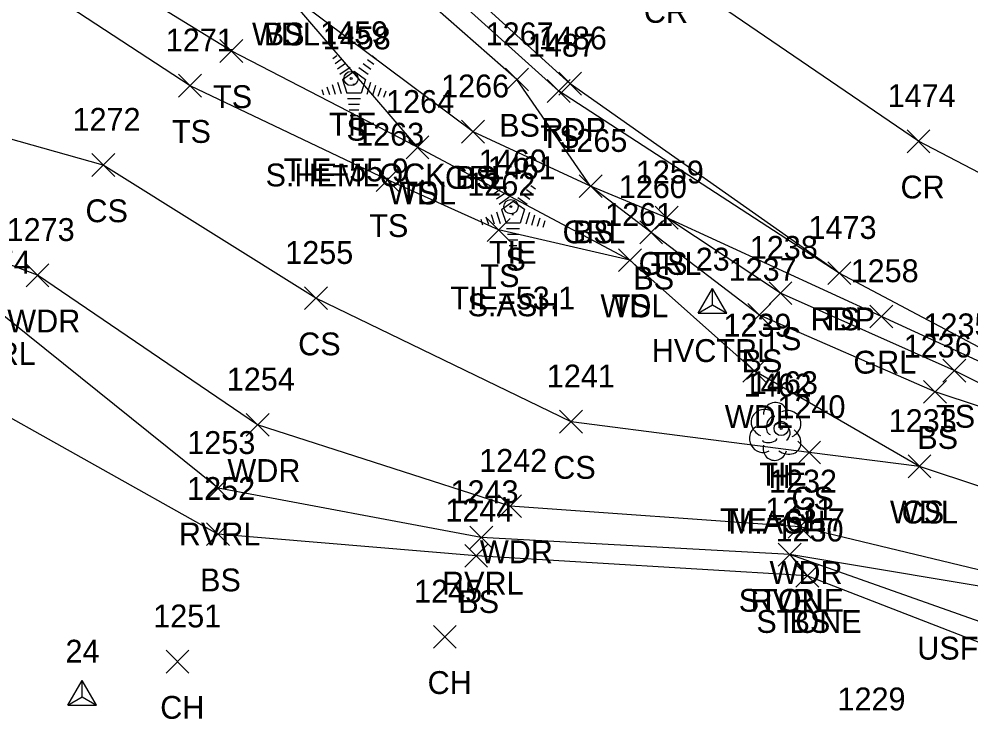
# Model space of a CAD drawing. Extents: x 1499292 to 1501024, y 534584 to 538043.
# Drawn here: x 1499886.9 to 1499970.1, y 537465.8 to 537527.6 of the extents above; entities that cross this region are included whole.
import ezdxf

# ---------------------------------------------------------------- set-up
doc = ezdxf.new("R2010")
doc.units = 0
for name, color, linetype in [('C_A', 7, 'Continuous'), ('C_C', 7, 'Continuous'), ('C_I', 7, 'Continuous'), ('CBP', 7, 'Continuous'), ('CPSM', 7, 'Continuous'), ('L_A', 7, 'Continuous'), ('L_C', 7, 'Continuous'), ('L_I', 7, 'Continuous'), ('L_TIC', 7, 'Continuous'), ('LASF', 7, 'Continuous'), ('LAWA', 7, 'Continuous'), ('LAWE', 7, 'Continuous'), ('LELB', 7, 'Continuous'), ('LTC', 7, 'Continuous'), ('LTD', 7, 'Continuous'), ('P_A', 7, 'Continuous'), ('P_I', 7, 'Continuous'), ('P_TIC', 7, 'Continuous'), ('PET', 7, 'Continuous'), ('PRC', 7, 'Continuous'), ('R_A', 7, 'Continuous'), ('R_I', 7, 'Continuous'), ('R_TIC', 7, 'Continuous'), ('RGR', 7, 'Continuous'), ('S_C', 7, 'Continuous')]:
    doc.layers.add(name, color=color, linetype=linetype)

msp = doc.modelspace()

# ---------------------------------------------------------------- linework, layer by layer
at = {"layer": 'CBP'}
for centre, radius in [((1499915.923, 537522.39), 0.625), ((1499915.923, 537522.39), 0.0833), ((1499929.905, 537511.176), 0.625), ((1499929.905, 537511.176), 0.0833), ((1499953.538, 537491.765), 0.625), ((1499953.538, 537491.765), 0.0833)]:
    msp.add_circle(centre, radius, dxfattribs=at)
at = {"layer": 'CPSM'}
for p, q in [((1499946.277, 537501.857), (1499947.527, 537504.022)), ((1499948.777, 537501.857), (1499947.527, 537504.022)), ((1499947.527, 537502.579), (1499947.527, 537504.022)), ((1499946.277, 537501.857), (1499947.527, 537502.579)), ((1499947.527, 537502.579), (1499947.527, 537502.579)), ((1499947.527, 537502.579), (1499948.777, 537501.857)), ((1499946.277, 537501.857), (1499948.777, 537501.857)), ((1499891.163, 537467.55), (1499892.413, 537469.715)), ((1499893.663, 537467.55), (1499892.413, 537469.715)), ((1499892.413, 537468.271), (1499892.413, 537469.715)), ((1499891.163, 537467.55), (1499892.413, 537468.271)), ((1499892.413, 537468.271), (1499892.413, 537468.271)), ((1499892.413, 537468.271), (1499893.663, 537467.55)), ((1499891.163, 537467.55), (1499893.663, 537467.55))]:
    msp.add_line(p, q, dxfattribs=at)
at = {"layer": 'L_TIC'}
for points in [[(1499904.445, 537523.799), (1499906.445, 537525.799)], [(1499906.445, 537523.799), (1499904.445, 537525.799)], [(1499929.432, 537521.297), (1499931.432, 537523.297)], [(1499931.432, 537521.297), (1499929.432, 537523.297)], [(1499900.845, 537520.755), (1499902.845, 537522.755)], [(1499902.845, 537520.755), (1499900.845, 537522.755)], [(1499933.077, 537520.301), (1499935.077, 537522.301)], [(1499935.077, 537520.301), (1499933.077, 537522.301)], [(1499925.59, 537516.734), (1499927.59, 537518.734)], [(1499927.59, 537516.734), (1499925.59, 537518.734)], [(1499920.728, 537515.374), (1499922.728, 537517.374)], [(1499922.728, 537515.374), (1499920.728, 537517.374)], [(1499920.728, 537515.374), (1499922.728, 537517.374)], [(1499922.728, 537515.374), (1499920.728, 537517.374)], [(1499893.258, 537513.813), (1499895.258, 537515.813)], [(1499895.258, 537513.813), (1499893.258, 537515.813)], [(1499893.258, 537513.813), (1499895.258, 537515.813)], [(1499895.258, 537513.813), (1499893.258, 537515.813)], [(1499918.107, 537512.515), (1499920.107, 537514.515)], [(1499920.107, 537512.515), (1499918.107, 537514.515)], [(1499918.107, 537512.515), (1499920.107, 537514.515)], [(1499920.107, 537512.515), (1499918.107, 537514.515)], [(1499935.876, 537511.966), (1499937.876, 537513.966)], [(1499937.876, 537511.966), (1499935.876, 537513.966)], [(1499942.525, 537509.204), (1499944.525, 537511.204)], [(1499944.525, 537509.204), (1499942.525, 537511.204)], [(1499927.826, 537508.135), (1499929.826, 537510.135)], [(1499929.826, 537508.135), (1499927.826, 537510.135)], [(1499941.165, 537507.923), (1499943.165, 537509.923)], [(1499943.165, 537507.923), (1499941.165, 537509.923)], [(1499939.315, 537505.493), (1499941.315, 537507.493)], [(1499941.315, 537505.493), (1499939.315, 537507.493)], [(1499939.315, 537505.493), (1499941.315, 537507.493)], [(1499941.315, 537505.493), (1499939.315, 537507.493)], [(1499957.618, 537504.351), (1499959.618, 537506.351)], [(1499959.618, 537504.351), (1499957.618, 537506.351)], [(1499887.499, 537504.169), (1499889.499, 537506.169)], [(1499889.499, 537504.169), (1499887.499, 537506.169)], [(1499952.481, 537502.609), (1499954.481, 537504.609)], [(1499954.481, 537502.609), (1499952.481, 537504.609)], [(1499911.857, 537502.162), (1499913.857, 537504.162)], [(1499913.857, 537502.162), (1499911.857, 537504.162)], [(1499950.633, 537500.686), (1499952.633, 537502.686)], [(1499952.633, 537500.686), (1499950.633, 537502.686)], [(1499950.188, 537495.802), (1499952.188, 537497.802)], [(1499952.188, 537495.802), (1499950.188, 537497.802)], [(1499967.671, 537495.828), (1499969.671, 537497.828)], [(1499969.671, 537495.828), (1499967.671, 537497.828)], [(1499965.995, 537493.973), (1499967.995, 537495.973)], [(1499967.995, 537493.973), (1499965.995, 537495.973)], [(1499906.748, 537491.082), (1499908.748, 537493.082)], [(1499908.748, 537491.082), (1499906.748, 537493.082)], [(1499934.165, 537491.355), (1499936.165, 537493.355)], [(1499936.165, 537491.355), (1499934.165, 537493.355)], [(1499954.987, 537488.661), (1499956.987, 537490.661)], [(1499956.987, 537488.661), (1499954.987, 537490.661)], [(1499964.63, 537487.446), (1499966.63, 537489.446)], [(1499966.63, 537487.446), (1499964.63, 537489.446)], [(1499964.63, 537487.446), (1499966.63, 537489.446)], [(1499966.63, 537487.446), (1499964.63, 537489.446)], [(1499903.295, 537485.529), (1499905.295, 537487.529)], [(1499905.295, 537485.529), (1499903.295, 537487.529)], [(1499928.824, 537483.965), (1499930.824, 537485.965)], [(1499930.824, 537483.965), (1499928.824, 537485.965)], [(1499954.157, 537482.153), (1499956.157, 537484.153)], [(1499956.157, 537482.153), (1499954.157, 537484.153)], [(1499903.279, 537481.507), (1499905.279, 537483.507)], [(1499905.279, 537481.507), (1499903.279, 537483.507)], [(1499926.312, 537481.224), (1499928.312, 537483.224)], [(1499928.312, 537481.224), (1499926.312, 537483.224)], [(1499925.862, 537479.611), (1499927.862, 537481.611)], [(1499927.862, 537479.611), (1499925.862, 537481.611)], [(1499953.279, 537479.721), (1499955.279, 537481.721)], [(1499955.279, 537479.721), (1499953.279, 537481.721)], [(1499953.279, 537479.721), (1499955.279, 537481.721)], [(1499955.279, 537479.721), (1499953.279, 537481.721)], [(1499954.822, 537477.872), (1499956.822, 537479.872)], [(1499956.822, 537477.872), (1499954.822, 537479.872)], [(1499954.822, 537477.872), (1499956.822, 537479.872)], [(1499956.822, 537477.872), (1499954.822, 537479.872)], [(1499923.128, 537472.525), (1499925.128, 537474.525)], [(1499925.128, 537472.525), (1499923.128, 537474.525)], [(1499899.747, 537470.354), (1499901.747, 537472.354)], [(1499901.747, 537470.354), (1499899.747, 537472.354)]]:
    msp.add_lwpolyline(points, dxfattribs=at)
at = {"layer": 'LASF'}
for points in [[(1500267.152, 537320.215), (1500231.859, 537353.039), (1500206.488, 537372.946), (1500185.226, 537386.262), (1500150.038, 537409.522), (1500131.437, 537420.147), (1500124.346, 537420.065), (1500118.755, 537423.951), (1500037.936, 537456.995), (1500018.893, 537469.798), (1500005.611, 537469.991), (1499990.172, 537474.727), (1499954.279, 537480.721)], [(1499954.279, 537480.721), (1499955.822, 537478.872)], [(1500257.291, 537311.491), (1500228.039, 537343.241), (1500201.609, 537364.07), (1500181.839, 537376.063), (1500148.435, 537396.838), (1500112.979, 537415.439), (1500072.121, 537434.311), (1500035.607, 537448.081), (1500014.361, 537457.239), (1499996.949, 537462.896), (1499955.822, 537478.872)]]:
    msp.add_lwpolyline(points, dxfattribs=at)
at = {"layer": 'LAWA'}
for points in [[(1499995.764, 537480.132), (1499987.708, 537481.122), (1499965.63, 537488.446), (1499951.188, 537496.802), (1499940.315, 537506.493), (1499921.728, 537516.374), (1499909.847, 537530.28), (1499895.31, 537551.671), (1499880.556, 537573.449), (1499869.59, 537586.005)], [(1499995.764, 537480.132), (1499990.172, 537474.727), (1499955.157, 537483.153), (1499929.824, 537484.965), (1499907.748, 537492.082), (1499888.499, 537505.169), (1499866.746, 537513.408), (1499844.025, 537524.826), (1499812.318, 537544.37), (1499782.431, 537547.257), (1499779.422, 537543.381), (1499776.677, 537541.139), (1499771.061, 537541.376)]]:
    msp.add_lwpolyline(points, dxfattribs=at)
at = {"layer": 'LAWE'}
msp.add_lwpolyline([(1500261.991, 537313.658), (1500228.824, 537347.034), (1500202.26, 537367.706), (1500183.693, 537379.235), (1500148.941, 537399.95), (1500115.082, 537418.071), (1500072.016, 537438.545), (1500036.91, 537451.065), (1500017.523, 537461.423), (1499996.138, 537465.904), (1499954.279, 537480.721), (1499927.312, 537482.224), (1499904.295, 537486.529), (1499884.655, 537502.321), (1499865.546, 537506.455), (1499842.142, 537517.492), (1499811.085, 537534.648), (1499790.475, 537534.559), (1499747.783, 537525.026), (1499698.852, 537529.598)], dxfattribs=at)
at = {"layer": 'LELB'}
for points in [[(1499982.952, 537489.682), (1499966.995, 537494.973), (1499951.633, 537501.686), (1499942.165, 537508.923), (1499936.876, 537512.966), (1499930.432, 537522.297), (1499913.696, 537537.042), (1499897.541, 537554.09), (1499883.226, 537576.207), (1499873.982, 537589.177), (1499855.893, 537613.143), (1499849.418, 537619.303), (1499842.663, 537629.916), (1499836.966, 537639.791), (1499825.942, 537654.556), (1499819.306, 537659.466)], [(1499921.728, 537516.374), (1499905.445, 537524.799), (1499883.331, 537538.364), (1499864.996, 537549.132), (1499857.172, 537558.163), (1499846.671, 537571.717), (1499823.987, 537580.01), (1499815.861, 537577.841), (1499796.087, 537587.357)], [(1499926.59, 537517.734), (1499909.847, 537530.28), (1499890.977, 537548.562), (1499870.161, 537565.555), (1499868.772, 537574.898), (1499865.798, 537582.528)], [(1499958.618, 537505.351), (1499934.077, 537521.301), (1499915.069, 537538.465), (1499898.168, 537558.628)], [(1499894.258, 537514.813), (1499871.257, 537521.272), (1499853.12, 537531.465), (1499840.039, 537540.919), (1499810.24, 537553.593), (1499800.933, 537550.381)], [(1499919.107, 537513.515), (1499901.845, 537521.755), (1499881.634, 537534.982), (1499860.979, 537548.393)], [(1499955.822, 537478.872), (1499926.862, 537480.611), (1499904.279, 537482.507), (1499881.807, 537495.107), (1499841.319, 537514.172), (1499808.999, 537530.123), (1499789.768, 537531.562), (1499747.478, 537523.427), (1499697.381, 537527.884)], [(1499965.63, 537488.446), (1499955.987, 537489.661), (1499935.165, 537492.355), (1499912.857, 537503.162), (1499894.258, 537514.813)], [(1499940.315, 537506.493), (1499928.826, 537509.135), (1499919.107, 537513.515)], [(1500131.437, 537420.147), (1500118.572, 537428.898), (1500071.283, 537451.297), (1500039.902, 537462.51), (1500019.602, 537472.932), (1499998.358, 537482.926), (1499982.952, 537489.682), (1499968.671, 537496.828), (1499953.481, 537503.609), (1499943.525, 537510.204)]]:
    msp.add_lwpolyline(points, dxfattribs=at)
at = {"layer": 'LTC'}
for p, q in [((1499914.328, 537524.154), (1499914.682, 537524.412)), ((1499914.537, 537523.689), (1499915.066, 537524.073)), ((1499914.747, 537523.223), (1499915.451, 537523.734)), ((1499917.355, 537524.046), (1499917.904, 537523.647)), ((1499917.726, 537524.395), (1499918.145, 537524.09)), ((1499914.956, 537522.757), (1499915.835, 537523.395)), ((1499915.181, 537522.302), (1499916.193, 537523.037)), ((1499916.193, 537523.037), (1499917.19, 537522.312)), ((1499916.613, 537523.35), (1499917.422, 537522.761)), ((1499916.984, 537523.698), (1499917.663, 537523.204)), ((1499914.726, 537522.083), (1499915.057, 537521.064)), ((1499915.181, 537522.302), (1499915.568, 537521.109)), ((1499917.19, 537522.312), (1499916.798, 537521.109)), ((1499913.36, 537521.433), (1499913.512, 537520.965)), ((1499913.816, 537521.65), (1499914.027, 537520.998)), ((1499914.271, 537521.867), (1499914.542, 537521.031)), ((1499917.627, 537522.041), (1499917.289, 537521.001)), ((1499918.072, 537521.79), (1499917.784, 537520.906)), ((1499918.516, 537521.54), (1499918.279, 537520.811)), ((1499918.961, 537521.29), (1499918.774, 537520.716)), ((1499916.798, 537521.109), (1499915.568, 537521.109)), ((1499916.76, 537520.609), (1499915.616, 537520.609)), ((1499916.676, 537520.109), (1499915.688, 537520.109)), ((1499916.593, 537519.609), (1499915.761, 537519.609)), ((1499916.509, 537519.109), (1499915.834, 537519.109)), ((1499928.233, 537512.786), (1499928.588, 537513.043)), ((1499931.631, 537513.026), (1499932.05, 537512.722)), ((1499928.443, 537512.32), (1499928.972, 537512.705)), ((1499928.652, 537511.855), (1499929.356, 537512.366)), ((1499930.889, 537512.33), (1499931.568, 537511.836)), ((1499931.26, 537512.678), (1499931.81, 537512.279)), ((1499928.862, 537511.389), (1499929.74, 537512.027)), ((1499929.086, 537510.934), (1499930.098, 537511.668)), ((1499930.098, 537511.668), (1499931.095, 537510.943)), ((1499930.518, 537511.981), (1499931.328, 537511.393)), ((1499928.176, 537510.498), (1499928.448, 537509.663)), ((1499928.632, 537510.715), (1499928.963, 537509.695)), ((1499929.086, 537510.934), (1499929.473, 537509.74)), ((1499931.095, 537510.943), (1499930.704, 537509.74)), ((1499931.533, 537510.673), (1499931.195, 537509.633)), ((1499931.977, 537510.422), (1499931.69, 537509.538)), ((1499927.265, 537510.065), (1499927.418, 537509.597)), ((1499927.721, 537510.282), (1499927.933, 537509.63)), ((1499930.704, 537509.74), (1499929.473, 537509.74)), ((1499932.422, 537510.172), (1499932.185, 537509.443)), ((1499932.866, 537509.922), (1499932.679, 537509.348)), ((1499930.665, 537509.24), (1499929.521, 537509.24)), ((1499930.582, 537508.74), (1499929.593, 537508.74)), ((1499930.498, 537508.24), (1499929.666, 537508.24)), ((1499930.414, 537507.74), (1499929.739, 537507.74))]:
    msp.add_line(p, q, dxfattribs=at)
at = {"layer": 'LTD'}
msp.add_line((1499952.991, 537491.559), (1499952.991, 537491.559), dxfattribs=at)
msp.add_line((1499952.991, 537491.559), (1499952.991, 537491.559), dxfattribs=at)
msp.add_arc((1499953.037, 537492.993), 1.047, 335.52715, 180.95627, dxfattribs=at)
for centre, major_axis, ratio, start_param, end_param in [((1499952.199, 537492.225), (1.21, -0.512), 0.895232, 1.570796, 4.712389), ((1499954.032, 537492.142), (-1.141, -0.483), 0.949671, 1.570796, 4.712389), ((1499952.782, 537492.017), (-0.208, -0.792), 0.645439, 3.141593, 6.283185), ((1499953.491, 537491.392), (-0.5, 0.667), 0.989748, 3.141593, 6.283185), ((1499951.907, 537490.85), (0.584, -1.042), 0.959034, 3.141593, 6.283185), ((1499953.991, 537490.726), (-1.09, 0.792), 0.841452, 1.570796, 4.712389), ((1499952.532, 537490.809), (-0.625, -0.083), 0.423636, 0, 3.141593), ((1499952.991, 537490.059), (0.265, 1.061), 0.942809, 1.570796, 4.712389)]:
    msp.add_ellipse(centre, major_axis=major_axis, ratio=ratio, start_param=start_param, end_param=end_param, dxfattribs=at)
at = {"layer": 'P_TIC'}
for points in [[(1499934.087, 537520.931), (1499936.087, 537522.931)], [(1499936.087, 537520.931), (1499934.087, 537522.931)], [(1499964.54, 537515.893), (1499966.54, 537517.893)], [(1499966.54, 537515.893), (1499964.54, 537517.893)], [(1499957.618, 537504.351), (1499959.618, 537506.351)], [(1499959.618, 537504.351), (1499957.618, 537506.351)]]:
    msp.add_lwpolyline(points, dxfattribs=at)
at = {"layer": 'PET'}
msp.add_lwpolyline([(1500270.127, 537322.401), (1500238.22, 537353.719), (1500209.418, 537377.089), (1500189.126, 537391.849), (1500154.515, 537414.127), (1500120.365, 537433.617), (1500072.028, 537456.106), (1500021.368, 537476.642), (1499998.024, 537486.289), (1499978.143, 537495.011), (1499958.618, 537505.351), (1499935.087, 537521.931), (1499915.792, 537539.451), (1499898.168, 537558.628), (1499884.724, 537577.025)], dxfattribs=at)
at = {"layer": 'PRC'}
msp.add_lwpolyline([(1500278.962, 537330.133), (1500245.157, 537363.321), (1500217.073, 537386.354), (1500194.782, 537402.066), (1500161.587, 537424.072), (1500124.893, 537444.316), (1500077.396, 537466.829), (1500048.034, 537479.391), (1500024.096, 537489.275), (1500002.859, 537498.228), (1499984.27, 537507.122), (1499965.54, 537516.893), (1499943.097, 537532.261), (1499924.704, 537548.397), (1499906.704, 537567.903), (1499892.971, 537586.047), (1499884.57, 537597.666), (1499868.237, 537621.71), (1499849.203, 537650.099), (1499837.664, 537665.339), (1499832.024, 537672.415)], dxfattribs=at)
at = {"layer": 'R_TIC'}
for points in [[(1499925.59, 537516.734), (1499927.59, 537518.734)], [(1499927.59, 537516.734), (1499925.59, 537518.734)], [(1499935.876, 537511.966), (1499937.876, 537513.966)], [(1499937.876, 537511.966), (1499935.876, 537513.966)], [(1499942.525, 537509.204), (1499944.525, 537511.204)], [(1499944.525, 537509.204), (1499942.525, 537511.204)], [(1499961.302, 537500.563), (1499963.302, 537502.563)], [(1499963.302, 537500.563), (1499961.302, 537502.563)]]:
    msp.add_lwpolyline(points, dxfattribs=at)
at = {"layer": 'RGR'}
msp.add_lwpolyline([(1500269.087, 537321.918), (1500237.749, 537353.239), (1500209.103, 537376.73), (1500188.832, 537391.145), (1500154.153, 537413.643), (1500120.039, 537433.002), (1500071.708, 537455.595), (1500042.549, 537467.65), (1500021.125, 537476.118), (1499999.736, 537485.142), (1499984.159, 537491.495), (1499962.302, 537501.563), (1499943.525, 537510.204), (1499936.876, 537512.966), (1499926.59, 537517.734)], dxfattribs=at)

# ---------------------------------------------------------------- texts
at = {"layer": 'C_A'}
for s, p in [('TIE', (1499914.002, 537517.39)), ('TIE', (1499927.984, 537506.176)), ('HVCTRL', (1499942.22, 537497.579)), ('TIE', (1499951.617, 537486.765))]:
    msp.add_text(s, height=2, dxfattribs=at).set_placement(p)
at = {"layer": 'C_C'}
for s, p in [('TIE=55.9', (1499910.041, 537513.39)), ('TIE=53.1', (1499924.598, 537502.176)), ('TIE=61.7', (1499948.184, 537482.765))]:
    msp.add_text(s, height=2, dxfattribs=at).set_placement(p)
at = {"layer": 'C_I'}
for s, p in [('1459', (1499913.222, 537525.39)), ('1460', (1499927.078, 537514.176)), ('23', (1499946.062, 537505.579)), ('1463', (1499950.798, 537494.765)), ('24', (1499890.949, 537471.271))]:
    msp.add_text(s, height=2, dxfattribs=at).set_placement(p)
at = {"layer": 'L_A'}
for s, p in [('WDL', (1499907.264, 537525.28)), ('BS', (1499908.288, 537525.28)), ('TS', (1499903.855, 537519.799)), ('TS', (1499900.254, 537516.755)), ('S', (1499915.518, 537516.946)), ('BS', (1499928.873, 537517.297)), ('TS', (1499932.486, 537516.301)), ('BS', (1499925.031, 537512.734)), ('WDL', (1499919.146, 537511.374)), ('TS', (1499920.138, 537511.374)), ('CS', (1499892.699, 537509.813)), ('CS', (1499892.699, 537509.813)), ('TS', (1499917.516, 537508.515)), ('TS', (1499917.516, 537508.515)), ('BS', (1499935.317, 537507.966)), ('S', (1499929.424, 537505.578)), ('TS', (1499941.934, 537505.204)), ('TS', (1499927.236, 537504.135)), ('BS', (1499940.606, 537503.923)), ('WDL', (1499937.732, 537501.493)), ('TS', (1499938.724, 537501.493)), ('WDR', (1499885.861, 537500.169)), ('TS', (1499957.027, 537500.351)), ('TS', (1499951.891, 537498.609)), ('CS', (1499911.298, 537498.162)), ('RVRL', (1499881.222, 537497.321)), ('BS', (1499950.073, 537496.686)), ('WDL', (1499948.605, 537491.802)), ('TS', (1499967.081, 537491.828)), ('BS', (1499965.436, 537489.973)), ('WDR', (1499905.11, 537487.082)), ('CS', (1499933.606, 537487.355)), ('H', (1499952.424, 537486.559)), ('CS', (1499954.428, 537484.661)), ('WDL', (1499963.047, 537483.446)), ('CS', (1499964.071, 537483.446)), ('RVRL', (1499900.862, 537481.529)), ('WDR', (1499927.186, 537479.965)), ('WDR', (1499952.519, 537478.153)), ('BS', (1499902.72, 537477.507)), ('RVRL', (1499923.879, 537477.224)), ('BS', (1499925.303, 537475.611)), ('STONE', (1499949.822, 537475.721)), ('RVRL', (1499950.846, 537475.721)), ('STONE', (1499951.365, 537473.872)), ('BS', (1499954.263, 537473.872)), ('CH', (1499922.616, 537468.525)), ('CH', (1499899.235, 537466.354))]:
    msp.add_text(s, height=2, dxfattribs=at).set_placement(p)
at = {"layer": 'L_C'}
for s, p in [('S.HEMLOCK', (1499908.447, 537512.946)), ('S.ASH', (1499926.117, 537501.578)), ('M.ASH', (1499948.943, 537482.559))]:
    msp.add_text(s, height=2, dxfattribs=at).set_placement(p)
at = {"layer": 'L_I'}
for s, p in [('1267', (1499927.692, 537525.297)), ('1271', (1499899.719, 537524.755)), ('1458', (1499913.44, 537524.946)), ('1487', (1499931.384, 537524.301)), ('1266', (1499923.795, 537520.734)), ('1264', (1499918.988, 537519.374)), ('1264', (1499918.988, 537519.374)), ('1272', (1499891.565, 537517.813)), ('1272', (1499891.565, 537517.813)), ('1263', (1499916.367, 537516.515)), ('1263', (1499916.367, 537516.515)), ('1265', (1499934.136, 537515.966)), ('1461', (1499927.865, 537513.578)), ('1259', (1499940.824, 537513.204)), ('1262', (1499926.086, 537512.135)), ('1260', (1499939.339, 537511.923)), ('1261', (1499938.141, 537509.493)), ('1261', (1499938.141, 537509.493)), ('1273', (1499885.806, 537508.169)), ('1473', (1499955.925, 537508.351)), ('1255', (1499910.165, 537506.162)), ('1238', (1499950.788, 537506.609)), ('1274', (1499881.962, 537505.321)), ('1237', (1499948.94, 537504.686)), ('1239', (1499948.487, 537499.802)), ('1235', (1499965.978, 537499.828)), ('1236', (1499964.247, 537497.973)), ('1254', (1499905.055, 537495.082)), ('1241', (1499933.04, 537495.355)), ('1462', (1499950.25, 537494.559)), ('1240', (1499953.208, 537492.661)), ('1233', (1499962.937, 537491.446)), ('1233', (1499962.937, 537491.446)), ('1253', (1499901.602, 537489.529)), ('1242', (1499927.131, 537487.965)), ('1232', (1499952.464, 537486.153)), ('1252', (1499901.586, 537485.507)), ('1243', (1499924.619, 537485.224)), ('1244', (1499924.169, 537483.611)), ('1231', (1499952.153, 537483.721)), ('1231', (1499952.153, 537483.721)), ('1230', (1499953.042, 537481.872)), ('1230', (1499953.042, 537481.872)), ('1245', (1499921.435, 537476.525)), ('1251', (1499898.621, 537474.354)), ('1229', (1499958.461, 537467.092))]:
    msp.add_text(s, height=2, dxfattribs=at).set_placement(p)
at = {"layer": 'LTC'}
for p in [(1499916.075, 537522.05), (1499929.98, 537510.682)]:
    msp.add_text('.', height=1.037, rotation=270, dxfattribs=at).set_placement(p)
at = {"layer": 'P_A'}
for s, p in [('CR', (1499941.53, 537527.261)), ('RDP', (1499932.575, 537516.931)), ('CR', (1499963.973, 537511.893)), ('RDP', (1499956.106, 537500.351))]:
    msp.add_text(s, height=2, dxfattribs=at).set_placement(p)
at = {"layer": 'P_I'}
for s, p in [('1486', (1499932.339, 537524.931)), ('1474', (1499962.847, 537519.893)), ('1473', (1499955.925, 537508.351))]:
    msp.add_text(s, height=2, dxfattribs=at).set_placement(p)
at = {"layer": 'R_A'}
for p in [(1499924.134, 537512.734), (1499934.419, 537507.966), (1499941.068, 537505.204), (1499959.845, 537496.563)]:
    msp.add_text('GRL', height=2, dxfattribs=at).set_placement(p)
at = {"layer": 'R_I'}
for s, p in [('1266', (1499923.795, 537520.734)), ('1265', (1499934.136, 537515.966)), ('1259', (1499940.824, 537513.204)), ('1258', (1499959.609, 537504.563))]:
    msp.add_text(s, height=2, dxfattribs=at).set_placement(p)
at = {"layer": 'S_C'}
msp.add_text('USFS PROPERTY BOUNDARY', height=2, dxfattribs=at).set_placement((1499965.433, 537471.534))

doc.saveas('drawing.dxf')
